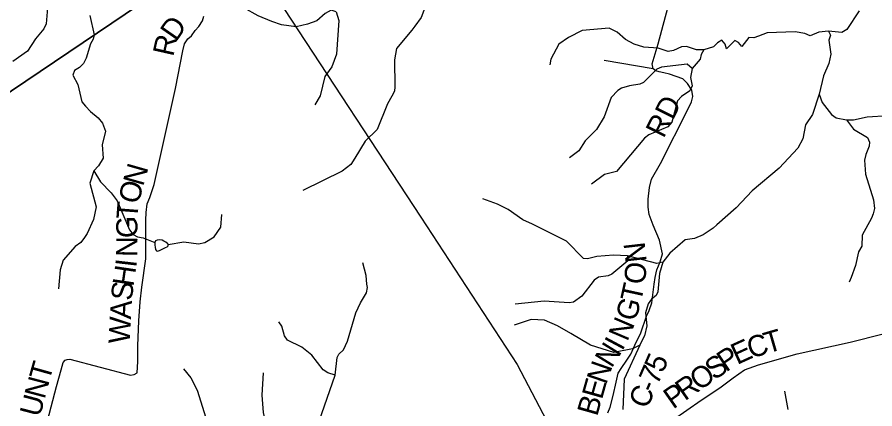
# Model space of a CAD drawing. Extents: x 1525783 to 1900577, y 218250 to 627376.
# Drawn here: x 1658967 to 1671108, y 415754 to 421299 of the extents above; entities that cross this region are included whole.
import ezdxf

# ---------------------------------------------------------------- set-up
doc = ezdxf.new("R2010")
doc.units = 0
for name, color, linetype in [('GM_X_County_Road', 7, 'Continuous'), ('GM_X_County_Road_Text', 7, 'Continuous'), ('GM_X_Minor_Lake', 7, 'Continuous'), ('GM_X_Minor_River', 7, 'Continuous'), ('GM_X_State_Route', 7, 'Continuous'), ('GM_X_Township', 7, 'Continuous'), ('GM_X_Township_Road', 7, 'Continuous'), ('GM_X_Township_Road_Text', 7, 'Continuous')]:
    doc.layers.add(name, color=color, linetype=linetype)

msp = doc.modelspace()

# ---------------------------------------------------------------- linework, layer by layer
at = {"layer": 'GM_X_County_Road'}
for points in [[(1667329, 415700), (1667362, 415778), (1667406, 415944), (1667447, 416131), (1667475, 416261), (1667515, 416325), (1667596, 416443), (1667656, 416529), (1667711, 416656), (1667794, 416830), (1667876, 417065), (1667913, 417145), (1667949, 417257), (1667972, 417405), (1667986, 417520), (1667998, 417614), (1668021, 417720), (1668067, 417835), (1668103, 417949), (1668060, 418141), (1667970, 418356), (1667913, 418505), (1667901, 418611), (1667899, 418723), (1667916, 418886), (1667946, 419004), (1668073, 419227), (1668466, 420000), (1668511, 420098), (1668531, 420177), (1668515, 420267), (1668455, 420359), (1668388, 420428), (1668203, 420490), (1668119, 420512), (1668055, 420526), (1668007, 420541), (1667969, 420569), (1667957, 420637), (1668040, 420922), (1668657, 423229)], [(1668242, 415592), (1668648, 415876), (1668915, 416052), (1669104, 416194), (1669262, 416306), (1669463, 416378), (1670010, 416533), (1670758, 416699), (1671225, 416814)]]:
    msp.add_lwpolyline(points, dxfattribs=at)
at = {"layer": 'GM_X_Minor_Lake'}
for points in [[(1661098, 418090), (1661070, 418113), (1661044, 418129), (1661019, 418144), (1660985, 418148), (1660949, 418143), (1660926, 418131), (1660916, 418111), (1660917, 418071), (1660921, 418043), (1660926, 418011), (1660938, 417992), (1660960, 417988), (1660994, 418002), (1661031, 418021), (1661065, 418038), (1661089, 418050)], [(1661089, 418050), (1661106, 418060), (1661106, 418070), (1661106, 418082), (1661098, 418090)]]:
    msp.add_lwpolyline(points, dxfattribs=at)
at = {"layer": 'GM_X_Minor_River'}
for points in [[(1663484, 421373), (1663410, 421396), (1663327, 421352), (1663209, 421249), (1663078, 421200), (1662915, 421162), (1662708, 421188), (1662574, 421236), (1662378, 421318), (1662177, 421429), (1661968, 421678), (1661827, 421740), (1661637, 421862)], [(1659395, 421429), (1659377, 421206), (1659347, 421135), (1659229, 420994), (1659113, 420818), (1658904, 420671)], [(1664751, 421468), (1664688, 421295), (1664595, 421170), (1664552, 421114), (1664339, 420855), (1664310, 420697), (1664313, 420314), (1664308, 420252), (1664269, 420180), (1664209, 420073), (1664064, 419709), (1663893, 419543), (1663747, 419303), (1663691, 419213), (1663567, 419121), (1663013, 418846)], [(1659995, 421322), (1660056, 421048), (1660045, 420988), (1660004, 420919), (1659946, 420717), (1659907, 420644), (1659850, 420584), (1659777, 420546), (1659754, 420476), (1659827, 420344), (1659881, 420101), (1659936, 420041), (1660005, 419962), (1660115, 419872), (1660174, 419797), (1660216, 419686), (1660172, 419490), (1660183, 419303), (1660117, 419194), (1660053, 419123), (1659996, 418947), (1660088, 418615), (1660047, 418435), (1659957, 418238), (1659922, 418178), (1659867, 418109), (1659790, 418052), (1659618, 417861), (1659578, 417721), (1659551, 417454)], [(1663484, 421373), (1663522, 421252), (1663489, 420777), (1663422, 420596), (1663323, 420461), (1663258, 420186), (1663182, 420056)], [(1670885, 421388), (1670712, 421123), (1670642, 421084), (1670450, 421101), (1670317, 421087), (1670192, 421033), (1670117, 421066), (1669979, 421093), (1669584, 421075), (1669460, 421029), (1669397, 421004), (1669323, 421010), (1669223, 420883), (1669180, 420942), (1669124, 420969), (1669010, 420851), (1668989, 420917), (1668944, 420972), (1668879, 420937), (1668826, 420878), (1668689, 420838), (1668650, 420768), (1668633, 420702), (1668524, 420572), (1668496, 420444), (1668520, 420327), (1668491, 420258), (1668371, 420175), (1668316, 420114), (1668249, 419864), (1668234, 419811), (1668177, 419745), (1667907, 419632), (1667846, 419586), (1667449, 419112), (1667280, 419071), (1667097, 418935)], [(1668689, 420838), (1668583, 420838), (1668444, 420882), (1668370, 420881), (1668257, 420825), (1668184, 420812), (1668041, 420861), (1667839, 420874), (1667702, 420917), (1667577, 420983), (1667461, 421085), (1667347, 421145), (1666965, 421112), (1666770, 421011), (1666635, 420917), (1666523, 420702), (1666509, 420626)], [(1670450, 421101), (1670479, 421046), (1670456, 420974), (1670484, 420773), (1670456, 420642), (1670380, 420470), (1670318, 420211), (1670224, 419921), (1670127, 419773), (1670088, 419577), (1670019, 419445), (1669752, 419163), (1669370, 418841), (1669147, 418598), (1668871, 418360), (1668820, 418314), (1668678, 418219), (1668553, 418167), (1668422, 418147), (1668205, 417956), (1668106, 417833), (1668059, 417669), (1668035, 417413), (1668012, 417361), (1667947, 417308), (1667899, 417239), (1667861, 417115), (1667878, 416928), (1667847, 416788), (1667820, 416737), (1667783, 416655), (1667558, 416176), (1667542, 415747)], [(1668524, 420572), (1668449, 420635), (1668088, 420593), (1668022, 420562), (1667832, 420375), (1667780, 420350), (1667635, 420326), (1667520, 420296), (1667470, 420263), (1667376, 420160), (1667277, 419887), (1667169, 419708), (1667008, 419548), (1666918, 419406), (1666784, 419308)], [(1670318, 420211), (1670361, 420092), (1670493, 419921), (1670562, 419876), (1670705, 419847), (1670807, 419715), (1671005, 419595), (1671030, 419531), (1671029, 419474), (1670981, 419355), (1670961, 419275), (1670976, 419076), (1671087, 418713), (1671101, 418591), (1671084, 418513), (1671059, 418455), (1670928, 418215), (1670923, 418058), (1670878, 417975), (1670834, 417785), (1670773, 417613), (1670744, 417546)], [(1670705, 419847), (1670807, 419845), (1670998, 419888), (1671295, 419905), (1671433, 419885), (1671541, 419795), (1671595, 419671), (1671729, 419340), (1671875, 419089), (1671896, 419023), (1671895, 418848), (1671905, 418788), (1671944, 418711), (1671980, 418590), (1671948, 418281), (1671961, 418215), (1672052, 418041), (1672093, 417774), (1672108, 417723), (1672219, 417511), (1672177, 417102)], [(1660053, 419123), (1660149, 418969), (1660300, 418814), (1660382, 418698), (1660559, 418290), (1660608, 418223), (1660673, 418190), (1660751, 418174), (1660916, 418111)], [(1668106, 417833), (1668024, 417814), (1667605, 417922), (1667407, 417931), (1667171, 417909), (1667040, 417877), (1666984, 417882), (1666742, 418127), (1666260, 418370), (1666123, 418432), (1665918, 418578), (1665767, 418653), (1665560, 418728)], [(1661106, 418082), (1661325, 418120), (1661532, 418089), (1661623, 418107), (1661756, 418189), (1661851, 418324), (1661866, 418506)], [(1667605, 417922), (1667610, 417851), (1667386, 417661), (1667334, 417637), (1667195, 417618), (1667135, 417575), (1666960, 417349), (1666841, 417263), (1666780, 417254), (1666429, 417280), (1666017, 417234)], [(1662923, 414993), (1662956, 415228), (1663061, 415407), (1663189, 415519), (1663241, 415578), (1663467, 416233), (1663499, 416479), (1663522, 416530), (1663585, 416590), (1663645, 416713), (1663761, 417112), (1663826, 417257), (1663910, 417396), (1663925, 417470), (1663918, 417521), (1663907, 417643), (1663862, 417822)], [(1663467, 416233), (1663367, 416262), (1663300, 416308), (1663137, 416515), (1662999, 416628), (1662795, 416729), (1662750, 416790), (1662712, 416923), (1662673, 416988)], [(1667783, 416655), (1667678, 416603), (1667414, 416553), (1667084, 416657), (1666805, 416822), (1666618, 416931), (1666434, 417011), (1666244, 417018), (1666002, 416940)], [(1661320, 416321), (1661426, 416193), (1661515, 416019), (1661636, 415626), (1661628, 415427), (1661656, 415309), (1661775, 415016), (1661898, 414510), (1661939, 414327), (1662008, 414165), (1662124, 414047), (1662184, 413932), (1662242, 413640), (1662328, 413388), (1662375, 413327), (1662680, 413137), (1662783, 412997), (1662850, 412791), (1662873, 412736), (1662920, 412675), (1662954, 412567), (1662948, 412452)], [(1662923, 414993), (1662661, 415073), (1662616, 415130), (1662612, 415264), (1662500, 415507), (1662452, 415704), (1662436, 415947), (1662454, 416262)], [(1669831, 416007), (1669874, 415747)]]:
    msp.add_lwpolyline(points, dxfattribs=at)
at = {"layer": 'GM_X_State_Route'}
msp.add_lwpolyline([(1662314, 423598), (1662315, 423593), (1662332, 423507), (1662486, 422787), (1662544, 422468), (1662608, 422065), (1662619, 421805), (1662658, 421548), (1662744, 421421), (1664680, 418469), (1666045, 416382), (1666510, 415491), (1666697, 415147), (1667144, 414283), (1667495, 413635), (1667550, 413525), (1667693, 413340)], dxfattribs=at)
at = {"layer": 'GM_X_Township'}
for points in [[(1681025, 444291), (1679871, 434929), (1679454, 431544), (1678924, 427242), (1677405, 426800), (1673144, 425561), (1668810, 424300), (1663005, 422598), (1662544, 422468), (1661917, 422302), (1655652, 418075), (1649010, 418793), (1649278, 420121), (1649290, 420273), (1649389, 423628), (1648290, 426895), (1648220, 427103), (1647298, 429844), (1647262, 429928), (1646572, 431971), (1642730, 433950)], [(1647880, 413222), (1648706, 417404), (1649010, 418793), (1655652, 418075), (1661917, 422302), (1662544, 422468), (1663005, 422598), (1668810, 424300), (1673144, 425561), (1677405, 426800), (1678924, 427242), (1678767, 425836), (1677923, 418276), (1678285, 411417)]]:
    msp.add_lwpolyline(points, dxfattribs=at)
at = {"layer": 'GM_X_Township_Road'}
for points in [[(1659195, 414810), (1659525, 416069), (1659592, 416307), (1659621, 416409), (1659647, 416445), (1659675, 416455), (1659711, 416459), (1660574, 416233), (1660624, 416241), (1660664, 416263), (1660677, 416426), (1660675, 416648), (1660692, 416999), (1660709, 417268), (1660730, 417479), (1660791, 417880), (1660789, 418423), (1660793, 418536), (1660806, 418658), (1660846, 418748), (1660907, 418930), (1661211, 420288), (1661313, 420821), (1661335, 420922), (1661384, 420990), (1661434, 421036), (1661488, 421108), (1661538, 421166), (1661589, 421246), (1661611, 421312)], [(1667969, 420569), (1667278, 420684)]]:
    msp.add_lwpolyline(points, dxfattribs=at)

# ---------------------------------------------------------------- texts
at = {"layer": 'GM_X_County_Road_Text'}
for s, rotation, p in [('RD', 63.2138, (1668118, 419572)), ('N', 96.5185, (1667880, 417842)), ('O', 83.6436, (1667851, 417507)), ('T', 77.5617, (1667797, 417253)), ('G', 74.1619, (1667720, 416980)), ('N', 66.8503, (1667603, 416698)), ('C', 17.1265, (1669352, 416463)), ('T', 16.2144, (1669586, 416535)), ('N', 58.2147, (1667383, 416321)), ('I', 61.8813, (1667532, 416564)), ('E', 24.5138, (1669158, 416374)), ('5', 66.5012, (1668106, 416249)), ('P', 33.7191, (1669000, 416267)), ('N', 70.8566, (1667304, 416088)), ('S', 35.0014, (1668836, 416152)), ('7', 66.4153, (1668032, 416079)), ('O', 35.0252, (1668620, 416001)), ('E', 74.1923, (1667244, 415876)), ('R', 35.0281, (1668418, 415859)), ('C', 66.3878, (1667884, 415740)), ('-', 66.403, (1667983, 415966)), ('P', 35.0317, (1668252, 415743)), ('B', 74.2615, (1667177, 415639))]:
    msp.add_text(s, height=300, rotation=rotation, dxfattribs=at).set_placement(p)
at = {"layer": 'GM_X_Township_Road_Text'}
for s, rotation, p in [('D', 55.1318, (1661218, 420943)), ('R', 77.3573, (1661176, 420731)), ('N', 74.1186, (1660750, 418894)), ('O', 75.5008, (1660684, 418640)), ('T', 85.7361, (1660670, 418431)), ('G', 90.2459, (1660671, 418173)), ('N', 89.3393, (1660668, 417904)), ('H', 81.5804, (1660612, 417476)), ('I', 83.4185, (1660652, 417747)), ('S', 84.2483, (1660592, 417278)), ('A', 86.6997, (1660577, 417018)), ('W', 87.0453, (1660559, 416671)), ('T', 74.4305, (1659423, 416136)), ('N', 75.1668, (1659356, 415882)), ('U', 75.1783, (1659289, 415627))]:
    msp.add_text(s, height=300, rotation=rotation, dxfattribs=at).set_placement(p)

doc.saveas('drawing.dxf')
